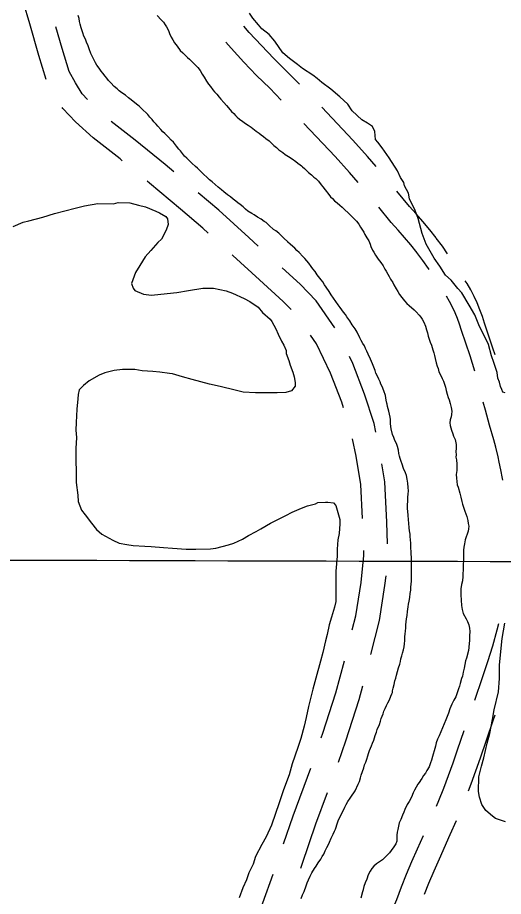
# Model space of a CAD drawing. Extents: x 3172231 to 3210228, y 940198 to 965780.
# Drawn here: x 3179724 to 3180328, y 957429 to 958522 of the extents above; entities that cross this region are included whole.
import ezdxf

# ---------------------------------------------------------------- set-up
doc = ezdxf.new("R2010")
doc.units = 0
for name, color, linetype in [('V-GRID-MAJR', 7, 'Continuous'), ('V-ROAD-CNTR', 7, 'Continuous'), ('V-SITE-VEGE', 7, 'Continuous'), ('V-TOPO-SHOR', 7, 'Continuous')]:
    doc.layers.add(name, color=color, linetype=linetype)

msp = doc.modelspace()

# ---------------------------------------------------------------- linework, layer by layer
at = {"layer": 'V-GRID-MAJR'}
msp.add_spline([(3176521.954, 957856.218), (3181737.509, 957841.425), (3186953.067, 957827.391), (3192168.626, 957814.116), (3197384.187, 957801.599), (3202599.75, 957789.841), (3207815.315, 957778.841), (3207815.316, 957778.841)], degree=3, dxfattribs=at)
at = {"layer": 'V-ROAD-CNTR'}
for points in [[(3179759.569, 958445.023), (3179750.403, 958474.982), (3179738.889, 958514.645), (3179731, 958540.853)], [(3179810.826, 958420.265), (3179804.107, 958427.355), (3179795.753, 958440.849), (3179787.876, 958455.043), (3179779.153, 958483.552), (3179771.26, 958510.744)], [(3180074.099, 958439.313), (3180058.577, 958455.323), (3180042.375, 958471.246), (3180026.896, 958487.34), (3180011.873, 958503.865), (3180005.148, 958511.694)], [(3180051.684, 958419.334), (3180037.291, 958434.181), (3180021.045, 958450.146), (3180004.982, 958466.848), (3179989.391, 958483.997), (3179982.749, 958491.73)], [(3179853.95, 958344.101), (3179851.312, 958346.254), (3179817.74, 958372.376), (3179795.994, 958392.302), (3179780.217, 958408.951), (3179779.362, 958410.331)], [(3180169.608, 958336.991), (3180158.93, 958349.393), (3180140.683, 958369.862), (3180101.922, 958410.575)], [(3179917.893, 958330.248), (3179907.156, 958339.397), (3179870.01, 958369.716), (3179840.064, 958393.017)], [(3180147.209, 958317.028), (3180136.364, 958329.623), (3180118.617, 958349.532), (3180079.515, 958390.603)], [(3179960.968, 958253.862), (3179954.07, 958260.148), (3179926.279, 958283.689), (3179887.94, 958316.357), (3179884.938, 958318.807)], [(3180023.037, 958237.845), (3180011.465, 958248.43), (3179973.876, 958282.688), (3179948.346, 958304.314)], [(3180244.054, 958248.175), (3180236.14, 958258.248), (3180227.812, 958268.25), (3180219.216, 958278.006), (3180210.879, 958286.944), (3180195.306, 958306.34)], [(3180220.464, 958229.641), (3180212.812, 958239.38), (3180205.026, 958248.732), (3180196.988, 958257.854), (3180188.183, 958267.294), (3180172.88, 958286.354)], [(3180258.385, 958228.308), (3180251.936, 958237.547), (3180244.311, 958247.838)], [(3180063.791, 958158.884), (3180054.153, 958168.833), (3180024.692, 958195.672), (3179991.237, 958226.276), (3179990.532, 958226.918)], [(3180235.304, 958208.895), (3180234.545, 958210.049), (3180227.58, 958220.027), (3180220.207, 958229.978)], [(3180118.233, 958136.111), (3180095.043, 958169.741), (3180075.049, 958190.379), (3180052.565, 958210.862)], [(3180317.46, 958102.359), (3180314.818, 958110.745), (3180304.24, 958142.097), (3180301.669, 958150.23), (3180298.579, 958158.711), (3180295.116, 958167.064), (3180291.291, 958175.269), (3180287.11, 958183.298), (3180282.588, 958191.131), (3180280.24, 958194.817)], [(3180292.403, 958082.057), (3180286.296, 958101.441), (3180275.722, 958132.779), (3180273.259, 958140.57), (3180270.615, 958147.827), (3180267.652, 958154.976), (3180264.379, 958161.997), (3180260.802, 958168.864), (3180257.063, 958175.342)], [(3180129.148, 958036.402), (3180126.756, 958043.74), (3180112.946, 958079.841), (3180095.613, 958116.068), (3180087.966, 958127.157)], [(3180169.214, 958006.263), (3180166.964, 958017.183), (3180155.046, 958053.754), (3180140.532, 958091.693), (3180136.317, 958100.503)], [(3180327.068, 957946.586), (3180326.712, 957948.689), (3180324.553, 957959.385), (3180322.698, 957969.006), (3180321.317, 957975.43), (3180318.415, 957987.602), (3180315.956, 957996.766), (3180310.557, 958014.998), (3180305.367, 958033.62), (3180302.799, 958043.449)], [(3180152.679, 957899.025), (3180150.573, 957941.253), (3180144.764, 957976.273), (3180140.279, 957998.036)], [(3180183.912, 957867.368), (3180182.957, 957894.202), (3180180.451, 957944.465), (3180176.715, 957966.98)], [(3180139.924, 957760.298), (3180144.287, 957777.785), (3180150.832, 957819.393), (3180154.415, 957852.714), (3180154.19, 957859.054)], [(3180163.139, 957729.423), (3180173.717, 957771.811), (3180180.582, 957815.457), (3180181.879, 957827.517)], [(3180292.127, 957672.678), (3180301.605, 957700.928), (3180308.439, 957720.671), (3180314.59, 957740.336), (3180320.147, 957760.176), (3180322.096, 957768.04)], [(3180101.381, 957625.769), (3180103.39, 957631.554), (3180119.49, 957682.005), (3180130.056, 957721.536)], [(3180122.618, 957595.482), (3180131.854, 957622.07), (3180148.288, 957673.567), (3180152.883, 957690.761)], [(3180284.464, 957559.975), (3180287.699, 957568.625), (3180293.537, 957584.869), (3180299.126, 957601.065), (3180314.848, 957646.083), (3180317.611, 957654.318)], [(3180244.601, 957541.032), (3180247.623, 957547.71), (3180253.622, 957563.148), (3180259.533, 957578.953), (3180265.241, 957594.835), (3180270.786, 957610.903), (3180279.146, 957634.844)], [(3180054.612, 957493.822), (3180066.453, 957528.846), (3180088.25, 957587.986)], [(3180075.923, 957463.51), (3180077.707, 957468.463), (3180094.743, 957518.852), (3180109.11, 957557.833)], [(3180229.725, 957431.157), (3180235.208, 957445), (3180241.579, 957460.24), (3180248.297, 957475.496), (3180261.538, 957505.688), (3180269.351, 957522.957)], [(3180190.058, 957412.129), (3180195.275, 957424.792), (3180201.129, 957440.427), (3180207.42, 957456.31), (3180214.009, 957472.072), (3180220.833, 957487.566), (3180228.267, 957504.519)], [(3180008.163, 957361.756), (3180028.595, 957420.622), (3180041.363, 957456.082)]]:
    msp.add_lwpolyline(points, dxfattribs=at)
at = {"layer": 'V-SITE-VEGE'}
for points in [[(3180330.026, 958055.085), (3180326.979, 958056.132), (3180325.987, 958059.198), (3180323.986, 958063.292), (3180323.014, 958068.395), (3180321.021, 958073.507), (3180320.067, 958080.649), (3180316.102, 958092.912), (3180313.118, 958101.09), (3180309.169, 958115.391), (3180297.164, 958139.953), (3180292.181, 958152.224), (3180285.158, 958164.514), (3180276.127, 958179.88), (3180271.076, 958185.021), (3180263.017, 958195.281), (3180255.942, 958201.46), (3180248.911, 958212.73), (3180241.868, 958222.985), (3180231.837, 958240.397), (3180226.862, 958253.686), (3180221.932, 958272.071), (3180217.949, 958282.297), (3180210.947, 958296.625), (3180209.993, 958303.768), (3180204.979, 958312.982), (3180203.998, 958317.068), (3180199.976, 958323.218), (3180195.974, 958331.404), (3180185.933, 958347.8), (3180176.872, 958360.106), (3180171.843, 958367.285), (3180168.814, 958370.369), (3180167.886, 958380.566), (3180164.883, 958386.706), (3180158.807, 958390.837), (3180151.713, 958394.976), (3180139.587, 958406.295), (3180134.567, 958414.491), (3180124.46, 958423.75), (3180113.335, 958433.021), (3180102.2, 958441.275), (3180096.134, 958446.423), (3180091.076, 958450.544), (3180077.905, 958458.814), (3180071.837, 958463.965), (3180061.713, 958471.188), (3180053.626, 958478.393), (3180043.566, 958492.747), (3180036.507, 958500.964), (3180027.401, 958508.179), (3180023.373, 958513.307), (3180016.313, 958521.524), (3180012.293, 958527.674)], [(3179718.391, 958262.071), (3179730.738, 958267.746), (3179737.986, 958269.126), (3179755.39, 958274.033), (3179769.894, 958278.244), (3179795.275, 958285.25), (3179806.875, 958288.039), (3179823.535, 958290.78), (3179843.065, 958290.605), (3179848.863, 958292), (3179863.33, 958291.869), (3179874.153, 958288.881), (3179882.814, 958286.632), (3179895.786, 958281.451), (3179900.108, 958279.239), (3179908.025, 958274.832), (3179910.17, 958271.917), (3179910.827, 958264.68), (3179908.593, 958257.465), (3179902.709, 958246.668), (3179898.328, 958242.367), (3179889.558, 958232.319), (3179882.253, 958224.428), (3179875.646, 958213.637), (3179870.506, 958205.003), (3179865.318, 958191.306), (3179867.438, 958185.5), (3179869.58, 958182.588), (3179880.392, 958178.148), (3179890.505, 958176.612), (3179902.09, 958177.955), (3179921.638, 958179.95), (3179936.13, 958182.711), (3179954.238, 958185.443), (3179967.258, 958185.326), (3179983.144, 958182.289), (3179991.076, 958179.323), (3180005.483, 958172.684), (3180012.682, 958169.003), (3180022.744, 958161.68), (3180028.474, 958155.118), (3180037.803, 958147.077), (3180039.947, 958144.163), (3180044.926, 958134.716), (3180047.76, 958128.179), (3180052.022, 958119.46), (3180054.871, 958114.371), (3180057.703, 958107.836), (3180057.673, 958104.219), (3180061.21, 958095.507), (3180062.604, 958089.709), (3180066.143, 958080.997), (3180067.54, 958075.197), (3180068.918, 958067.951), (3180068.881, 958063.607), (3180064.488, 958057.863), (3180057.236, 958055.757), (3180046.38, 958055.133), (3180019.619, 958055.372), (3180004.435, 958056.232), (3179994.33, 958058.493), (3179975.562, 958063.003)], [(3179975.562, 958063.003), (3179962.568, 958066.014), (3179940.918, 958071.996), (3179928.651, 958074.998), (3179916.387, 958078.725), (3179912.779, 958079.481), (3179900.495, 958081.04), (3179891.822, 958081.841), (3179878.809, 958082.68), (3179869.418, 958084.212), (3179854.23, 958084.349), (3179844.091, 958082.994), (3179832.491, 958080.204), (3179825.233, 958077.376), (3179812.869, 958070.255), (3179805.586, 958064.531), (3179800.47, 958058.79), (3179798.971, 958053.019), (3179798.926, 958047.954), (3179797.366, 958034.949), (3179796.489, 958018.32), (3179796.405, 958008.915), (3179797.044, 957999.507), (3179796.196, 957985.771), (3179796.088, 957973.475), (3179796.641, 957954.662), (3179796.542, 957943.813), (3179798.57, 957927.88), (3179799.221, 957919.917), (3179803.465, 957909.03), (3179807.751, 957903.202), (3179815.617, 957893.007), (3179822.056, 957884.993), (3179828.514, 957879.148), (3179842.19, 957871.789), (3179850.114, 957868.101), (3179859.504, 957866.571), (3179867.446, 957865.054), (3179881.907, 957864.2), (3179889.864, 957864.128), (3179905.039, 957862.545), (3179916.604, 957861.717), (3179933.234, 957860.845), (3179945.53, 957860.732), (3179963.62, 957861.293), (3179970.135, 957861.959), (3179986.089, 957866.155), (3179992.618, 957868.267), (3180003.511, 957873.231), (3180010.784, 957877.507), (3180020.231, 957882.484), (3180026.052, 957886.05), (3180038.411, 957893.173), (3180057.304, 957902.405), (3180065.297, 957906.673), (3180076.916, 957911.633), (3180084.176, 957914.462), (3180094.328, 957917.263), (3180097.234, 957918.685), (3180106.642, 957919.321), (3180109.536, 957919.297), (3180116.764, 957918.508), (3180119.625, 957914.865), (3180124.532, 957897.461), (3180124.485, 957892.398), (3180123.651, 957880.108), (3180122.133, 957872.164), (3180121.306, 957860.599), (3180121.226, 957851.92), (3180119.612, 957833.123), (3180119.272, 957795.516), (3180117.763, 957788.295), (3180114.034, 957776.031), (3180111.058, 957766.653), (3180108.776, 957754.378), (3180106.536, 957746.442), (3180103.511, 957732.001), (3180100.521, 957721.177), (3180094.545, 957700.253), (3180090.805, 957686.544), (3180085.548, 957664.89), (3180082.529, 957651.175), (3180080.262, 957640.345), (3180075.785, 957625.194), (3180072.066, 957613.653), (3180065.373, 957593.46), (3180061.636, 957579.749), (3180054.232, 957561.01), (3180049.026, 957545.142), (3180039.37, 957517.018), (3180032.728, 957502.611), (3180027.581, 957493.253), (3180019.488, 957478.135), (3180016.51, 957468.757), (3180011.351, 957457.954), (3180008.377, 957449.301), (3180003.947, 957439.215), (3179999.497, 957426.958)], [(3180310.928, 957631.381), (3180314.142, 957648.672), (3180316.29, 957660.88), (3180321.584, 957683.251), (3180322.751, 957699.542), (3180322.907, 957716.862), (3180326.258, 957749.44), (3180329.487, 957768.769)], [(3180330.319, 957521.162), (3180318.127, 957525.346), (3180314.078, 957528.438), (3180305.993, 957535.645), (3180300.963, 957542.823), (3180297.987, 957552.021), (3180297.035, 957559.16), (3180297.199, 957577.5), (3180300.375, 957590.718), (3180303.523, 957600.88), (3180307.762, 957619.181), (3180310.928, 957631.381)]]:
    msp.add_lwpolyline(points, dxfattribs=at)
at = {"layer": 'V-TOPO-SHOR'}
for points in [[(3179921.315, 958362.38), (3179917.667, 958367.156), (3179914.792, 958369.818), (3179911.398, 958373.273), (3179906.958, 958377.793), (3179904.345, 958380.187), (3179902, 958383.107), (3179898.082, 958387.095), (3179895.995, 958389.485), (3179893.386, 958392.407), (3179891.041, 958395.328), (3179888.432, 958398.248), (3179885.565, 958401.699), (3179877.725, 958409.148), (3179874.854, 958412.072), (3179871.712, 958414.473), (3179864.911, 958419.804), (3179861.771, 958422.468), (3179857.847, 958425.665), (3179853.395, 958428.604), (3179849.993, 958431.268), (3179847.64, 958433.396), (3179843.716, 958436.595), (3179839.8, 958440.847), (3179836.669, 958444.035), (3179834.586, 958446.954), (3179832.763, 958449.342), (3179829.896, 958453.057), (3179827.813, 958455.709), (3179825.208, 958459.16), (3179822.343, 958462.875), (3179820.789, 958465.785), (3179818.456, 958470.023), (3179816.385, 958474.258), (3179814.831, 958477.434), (3179812.777, 958483.251), (3179811.495, 958487.213), (3179809.689, 958491.447), (3179808.142, 958495.414), (3179806.332, 958499.118), (3179804.786, 958503.085), (3179802.734, 958509.426), (3179801.46, 958514.181), (3179800.96, 958517.35), (3179800.202, 958521.044), (3179799.182, 958524.743)], [(3179897.474, 958524.915), (3179902.432, 958519.601), (3179905.039, 958516.416), (3179907.118, 958513.235), (3179908.941, 958510.847), (3179911.269, 958506.084), (3179912.555, 958502.383), (3179914.886, 958497.881), (3179916.701, 958494.441), (3179919.039, 958490.992), (3179922.429, 958486.746), (3179926.07, 958481.444), (3179929.468, 958478.251), (3179935.212, 958472.402), (3179937.564, 958470.274), (3179939.915, 958467.88), (3179944.877, 958463.092), (3179947.75, 958460.17), (3179950.613, 958456.19), (3179953.472, 958451.685), (3179955.809, 958447.976), (3179958.662, 958442.944), (3179961.005, 958439.495), (3179963.61, 958436.31)], [(3179963.61, 958436.31), (3179966.737, 958432.329), (3179968.56, 958429.941), (3179971.429, 958426.754), (3179974.297, 958423.039), (3179976.646, 958420.647), (3179980.035, 958416.664), (3179983.689, 958412.679), (3179986.038, 958410.022), (3179989.949, 958405.508), (3179992.561, 958402.848), (3179994.647, 958400.458), (3179997.001, 958398.33), (3179999.612, 958395.672), (3180003.802, 958392.999), (3180007.208, 958390.597), (3180010.35, 958388.461), (3180014.282, 958386.052), (3180020.561, 958380.99), (3180024.227, 958378.323), (3180026.842, 958376.191), (3180029.459, 958374.324), (3180032.601, 958371.923), (3180036.525, 958368.726), (3180039.396, 958365.802), (3180042.536, 958363.137), (3180045.673, 958360.475), (3180048.813, 958357.813), (3180053.523, 958354.343), (3180056.663, 958351.943), (3180060.595, 958349.537), (3180065.047, 958346.336), (3180069.762, 958343.13), (3180072.377, 958341.001), (3180074.995, 958339.133), (3180076.826, 958337.533), (3180077.87, 958336.47), (3180080.489, 958334.603), (3180085.45, 958329.55), (3180089.114, 958326.62), (3180092.249, 958323.693), (3180094.604, 958321.827), (3180097.738, 958318.636), (3180101.385, 958314.125), (3180103.21, 958311.737), (3180106.335, 958307.755), (3180110.765, 958302.183), (3180112.848, 958299.266), (3180115.197, 958296.872), (3180117.808, 958294.214), (3180120.95, 958291.816), (3180124.349, 958288.885), (3180127.223, 958286.225), (3180129.576, 958284.097), (3180136.109, 958277.977), (3180138.72, 958275.317), (3180141.331, 958272.661), (3180145.247, 958268.671), (3180148.114, 958264.956), (3180150.189, 958261.249), (3180154.086, 958255.155), (3180155.379, 958252.242), (3180157.975, 958248.005), (3180160.314, 958244.294), (3180162.123, 958240.325), (3180163.151, 958237.417), (3180164.955, 958232.921), (3180166.512, 958230.271), (3180168.586, 958226.564), (3180170.411, 958224.177), (3180171.967, 958221.526), (3180175.621, 958217.541), (3180178.482, 958213.3), (3180180.555, 958209.329), (3180182.111, 958206.68), (3180184.186, 958202.972), (3180185.74, 958200.059), (3180187.555, 958196.619), (3180190.152, 958192.377), (3180191.706, 958189.467), (3180194.299, 958184.699), (3180196.642, 958181.517), (3180198.716, 958177.81), (3180201.579, 958173.831), (3180204.705, 958169.585), (3180207.574, 958166.398), (3180210.449, 958163.738), (3180216.989, 958158.409), (3180219.34, 958156.017), (3180223.255, 958152.028), (3180225.076, 958149.377), (3180226.899, 958146.725), (3180228.709, 958143.02), (3180230.772, 958137.995), (3180232.314, 958133.501), (3180233.334, 958129.803), (3180234.354, 958125.842), (3180235.371, 958121.879), (3180236.656, 958118.178), (3180238.204, 958114.475), (3180239.996, 958108.661)], [(3180190.039, 958003.179), (3180188.257, 958010.31), (3180187.758, 958013.476), (3180187.526, 958016.905), (3180187.307, 958021.914), (3180187.071, 958025.076), (3180186.312, 958028.509), (3180185.294, 958032.471), (3180183.766, 958038.282), (3180183.26, 958040.921), (3180182.748, 958042.507), (3180182.252, 958045.937), (3180181.251, 958051.743), (3180179.195, 958057.559), (3180176.872, 958063.114), (3180175.58, 958066.024), (3180174.552, 958068.932), (3180173, 958072.108), (3180171.191, 958076.077), (3180169.381, 958079.782), (3180168.355, 958082.953), (3180166.811, 958087.184), (3180165.002, 958091.153), (3180163.714, 958094.325), (3180162.686, 958097.233), (3180159.577, 958103.322), (3180158.029, 958107.025), (3180156.478, 958110.465), (3180154.926, 958113.642), (3180153.111, 958116.818), (3180151.037, 958120.527), (3180149.482, 958123.704), (3180145.857, 958130.849), (3180143.523, 958134.824), (3180139.877, 958139.862), (3180136.758, 958144.634), (3180133.117, 958149.937), (3180131.296, 958152.589), (3180128.953, 958155.771), (3180124.788, 958161.344), (3180122.183, 958164.793), (3180119.319, 958168.77), (3180116.723, 958173.009), (3180113.86, 958176.989), (3180111.001, 958181.492), (3180107.623, 958186.794), (3180105.541, 958189.711), (3180103.204, 958193.422), (3180101.379, 958195.81), (3180096.429, 958202.179), (3180093.83, 958206.154), (3180090.963, 958209.605), (3180088.878, 958212.259), (3180085.755, 958216.503), (3180083.412, 958219.685), (3180080.801, 958222.344), (3180078.452, 958225.002), (3180073.754, 958230.048), (3180071.14, 958232.444), (3180068.529, 958235.103), (3180066.178, 958237.497), (3180062.514, 958240.163), (3180059.903, 958242.821), (3180059.643, 958243.088), (3180054.678, 958247.876), (3180048.407, 958253.991), (3180044.744, 958256.66), (3180042.124, 958258.528), (3180036.636, 958263.584), (3180032.978, 958267.043), (3180030.358, 958268.647), (3180026.693, 958271.315), (3180021.974, 958273.992), (3180017.784, 958276.929), (3180014.898, 958278.537), (3180010.182, 958281.477), (3180007.304, 958283.874), (3180004.169, 958286.8), (3180000.505, 958289.469), (3179997.627, 958291.867), (3179995.008, 958293.735), (3179991.868, 958296.133), (3179988.469, 958299.064), (3179984.803, 958301.73), (3179980.357, 958305.46), (3179977.479, 958307.858), (3179973.295, 958311.321), (3179965.709, 958317.713), (3179962.305, 958320.115), (3179959.958, 958322.771), (3179954.47, 958327.828), (3179950.29, 958331.817), (3179947.417, 958334.742), (3179945.063, 958336.87), (3179940.621, 958340.863), (3179936.703, 958344.851), (3179934.09, 958347.245), (3179931.479, 958349.903), (3179926.267, 958356.275), (3179924.442, 958358.663), (3179921.315, 958362.38)], [(3180239.996, 958108.661), (3180241.28, 958104.962), (3180242.042, 958101.792), (3180243.062, 958097.831), (3180244.331, 958092.549), (3180245.347, 958088.324), (3180246.64, 958085.414), (3180247.655, 958081.189), (3180249.986, 958076.688), (3180251.534, 958072.985), (3180253.349, 958069.542), (3180254.635, 958066.106), (3180255.657, 958062.407), (3180256.673, 958058.182), (3180257.947, 958053.429), (3180259.229, 958049.464), (3180260.521, 958046.553), (3180261.535, 958042.064), (3180262.804, 958036.782), (3180263.554, 958032.297), (3180263.255, 958028.347), (3180262.7, 958025.191), (3180261.612, 958021.511), (3180261.053, 958017.826), (3180261.551, 958014.66), (3180262.579, 958011.752), (3180263.343, 958008.846), (3180264.883, 958004.088), (3180265.911, 958001.18), (3180267.464, 957998.006), (3180267.72, 957997.213), (3180268.981, 957990.877), (3180268.936, 957985.871), (3180268.639, 957982.185), (3180268.867, 957978.23), (3180268.84, 957975.068), (3180269.338, 957971.902), (3180269.819, 957966.626), (3180270.036, 957961.619), (3180269.743, 957958.459), (3180269.176, 957953.722), (3180269.661, 957949.237), (3180269.884, 957944.756), (3180270.114, 957940.801), (3180271.402, 957937.626), (3180273.708, 957930.227), (3180274.98, 957925.209), (3180275.989, 957920.194), (3180277.009, 957916.495), (3180278.298, 957913.059), (3180279.831, 957907.775), (3180282.144, 957901.166), (3180283.682, 957896.408), (3180284.175, 957892.716), (3180284.673, 957889.285), (3180284.38, 957886.125), (3180284.087, 957882.965), (3180282.738, 957879.289), (3180281.392, 957876.139), (3180280.305, 957872.459), (3180279.469, 957867.462), (3180278.64, 957862.987), (3180278.345, 957859.565), (3180278.31, 957855.612), (3180278.001, 957850.609), (3180278.23, 957846.654), (3180277.921, 957841.649), (3180277.917, 957841.123), (3180277.597, 957835.067), (3180277.552, 957830.059), (3180277.259, 957826.635), (3180276.946, 957821.106), (3180275.854, 957816.899), (3180274.748, 957811.111), (3180274.714, 957807.159), (3180274.685, 957803.997), (3180275.414, 957797.14), (3180275.883, 957790.547), (3180276.626, 957785.534), (3180277.638, 957780.782), (3180281.531, 957774.159), (3180283.082, 957770.721), (3180284.888, 957766.487), (3180285.644, 957762.529), (3180285.867, 957758.046), (3180285.82, 957752.776), (3180285.767, 957746.716), (3180285.21, 957743.558), (3180284.9, 957738.293), (3180284.339, 957734.608), (3180281.884, 957725.142), (3180280.536, 957721.73), (3180278.871, 957712.523), (3180277.773, 957707.525), (3180276.94, 957702.788), (3180275.856, 957699.637), (3180273.956, 957693.331), (3180273.139, 957690.175), (3180271.791, 957687.025), (3180270.167, 957682.032), (3180268.539, 957676.777)], [(3180155.26, 957592.151), (3180156.609, 957595.563), (3180157.959, 957599.242), (3180159.051, 957603.448), (3180160.13, 957606.338), (3180161.217, 957610.016), (3180163.642, 957616.056), (3180164.99, 957619.205), (3180166.606, 957623.144), (3180168.502, 957628.923), (3180169.856, 957632.864), (3180170.939, 957636.28), (3180173.63, 957642.579), (3180174.986, 957646.784), (3180175.805, 957649.94), (3180176.885, 957652.828), (3180178.228, 957655.713), (3180179.312, 957658.867), (3180180.659, 957662.279), (3180182.273, 957665.955), (3180184.149, 957669.363), (3180186.025, 957673.035), (3180187.649, 957677.766), (3180189.257, 957680.65), (3180189.799, 957682.489), (3180190.08, 957684.332), (3180190.897, 957687.486), (3180191.995, 957692.219), (3180192.824, 957696.692), (3180193.91, 957700.108), (3180194.999, 957704.05), (3180196.091, 957708.257), (3180197.451, 957712.988), (3180199.075, 957717.716), (3180199.894, 957720.87), (3180200.185, 957724.03), (3180201.539, 957727.971), (3180202.36, 957731.389), (3180203.447, 957735.331), (3180204.275, 957739.278), (3180204.832, 957742.698), (3180205.399, 957747.173), (3180205.438, 957751.388), (3180205.737, 957755.338), (3180206.028, 957758.498), (3180206.329, 957762.711), (3180206.364, 957766.664), (3180206.923, 957770.084), (3180207.484, 957774.032), (3180208.049, 957778.243), (3180208.62, 957783.244), (3180209.462, 957789.034), (3180210.017, 957792.192), (3180210.843, 957795.872), (3180211.41, 957800.347), (3180211.983, 957805.612), (3180212.813, 957809.821), (3180212.839, 957812.983), (3180213.145, 957817.46), (3180213.435, 957820.62), (3180213.464, 957823.782), (3180213.519, 957830.106), (3180213.564, 957835.112), (3180213.628, 957841.962), (3180213.675, 957847.232), (3180213.444, 957850.924), (3180213.21, 957854.351), (3180213.228, 957856.458), (3180212.762, 957863.051), (3180212.805, 957867.794), (3180212.321, 957872.805), (3180212.088, 957875.969), (3180211.854, 957879.398), (3180211.101, 957883.621), (3180210.607, 957887.313), (3180210.132, 957893.115), (3180209.907, 957897.332), (3180209.431, 957903.134), (3180208.717, 957911.574), (3180208.498, 957916.581), (3180208.79, 957919.741), (3180209.104, 957925.273), (3180209.403, 957929.221), (3180209.704, 957933.436), (3180209.475, 957937.391), (3180208.997, 957942.929), (3180208.25, 957947.678), (3180207.238, 957952.431), (3180205.95, 957955.604), (3180203.625, 957960.896), (3180201.829, 957966.446), (3180200.543, 957969.882), (3180199.519, 957973.317), (3180198.493, 957976.489), (3180197.998, 957979.92), (3180197.244, 957983.879), (3180196.232, 957988.63), (3180194.946, 957992.331), (3180192.871, 957996.04), (3180191.585, 957999.476), (3180190.039, 958003.179)], [(3180268.539, 957676.777), (3180266.13, 957672.847), (3180263.716, 957667.862), (3180262.368, 957664.71), (3180261.027, 957661.824), (3180259.397, 957656.569), (3180257.779, 957652.367), (3180256.427, 957648.426), (3180254.006, 957643.177), (3180249.966, 957633.202), (3180247.811, 957628.213), (3180245.931, 957624.014), (3180244.309, 957619.55), (3180243.217, 957615.343), (3180241.587, 957609.824), (3180240.496, 957605.617), (3180239.676, 957602.461), (3180238.321, 957598.259), (3180237.233, 957594.578), (3180235.347, 957589.852), (3180232.67, 957585.133), (3180230.794, 957581.723), (3180228.662, 957579.108), (3180226.26, 957575.442), (3180224.388, 957572.558), (3180224.118, 957571.772), (3180221.449, 957568.106), (3180217.169, 957560.766), (3180215.821, 957557.616), (3180213.398, 957551.841), (3180210.453, 957546.596), (3180208.311, 957542.926), (3180205.358, 957536.628), (3180204.008, 957533.214), (3180202.397, 957529.804), (3180200.24, 957524.289), (3180198.358, 957520.09), (3180197.266, 957515.884), (3180196.439, 957511.937), (3180195.882, 957508.517), (3180195.323, 957504.835), (3180195.284, 957500.618), (3180195.255, 957497.456), (3180194.172, 957494.04), (3180191.765, 957490.11), (3180188.298, 957485.66), (3180186.164, 957482.78), (3180183.772, 957480.431), (3180181.114, 957477.82), (3180177.393, 957474.164), (3180173.68, 957471.561), (3180170.231, 957468.958), (3180166.782, 957466.353), (3180164.119, 957463.215), (3180161.981, 957460.072), (3180159.831, 957455.347), (3180157.941, 957450.096), (3180156.052, 957445.369), (3180154.432, 957440.905), (3180153.609, 957437.222), (3180153.341, 957436.698), (3180152.792, 957434.33), (3180150.611, 957426.181)], [(3180076.297, 957425.792), (3180078.185, 957430.519), (3180080.068, 957434.718), (3180082.501, 957441.548), (3180083.852, 957445.488), (3180085.466, 957449.162), (3180087.614, 957453.623), (3180089.497, 957457.823), (3180092.97, 957463.062), (3180094.842, 957466.208), (3180097.512, 957470.136), (3180100.718, 957474.85), (3180102.591, 957478.258), (3180104.461, 957481.142), (3180106.341, 957485.078), (3180108.49, 957489.536), (3180110.368, 957493.21), (3180111.711, 957496.096), (3180113.862, 957500.821), (3180116.28, 957506.07), (3180117.632, 957509.746), (3180118.971, 957512.37), (3180121.677, 957520.25), (3180122.762, 957523.666), (3180125.177, 957528.387), (3180126.791, 957532.061), (3180128.662, 957535.207), (3180130.811, 957539.667), (3180132.156, 957542.817), (3180134.563, 957546.749), (3180137.235, 957550.942), (3180139.64, 957554.61), (3180142.038, 957557.487), (3180143.642, 957560.106), (3180147.142, 957568.243), (3180148.749, 957571.393), (3180150.109, 957576.124), (3180150.93, 957579.542), (3180152.552, 957584.007), (3180154.172, 957588.471), (3180155.26, 957592.151)]]:
    msp.add_lwpolyline(points, dxfattribs=at)

doc.saveas('drawing.dxf')
